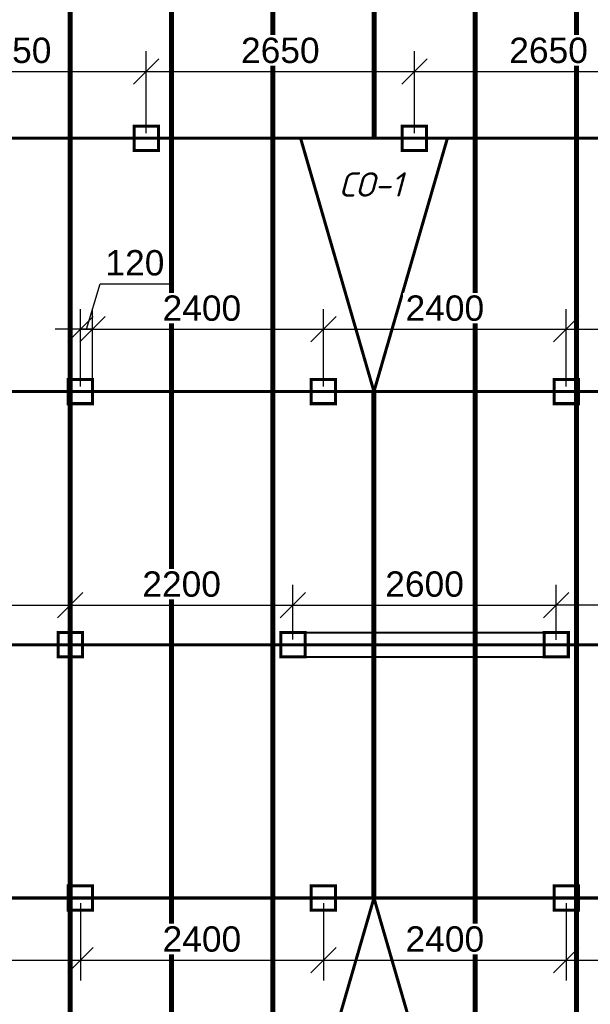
# Model space of a CAD drawing. Header units: millimetres. Extents: x 363306 to 7757304, y 1022887 to 1207196.
# Tile 687 of 1056: x 2369279 to 2374916, y 1074115 to 1083836. Entities that reach past the tile are written whole.
import ezdxf

# ---------------------------------------------------------------- set-up
doc = ezdxf.new("R2010")
doc.units = ezdxf.units.MM
doc.linetypes.add('ACAD_ISO03W100', pattern=[30, 12, -18])
doc.layers.add('0 @ 100', color=7, linetype='Continuous')
doc.layers.add('A3 pdf uchun', color=7, linetype='Continuous')
doc.layers.add('3 Стойка 150x150', color=94, linetype='Continuous', lineweight=30)
doc.styles.add('Arial Gyr', font='arial.ttf')
doc.styles.get("Standard").update_dxf_attribs({"font": 'isocpeui.ttf'})
doc.styles.add('ViTEXT', font='isocpeur.TTF')
doc.styles.add('ГОСТ 2.304', font='isocpeui.ttf')
doc.dimstyles.new('9580548', dxfattribs={"dimtxt": 250, "dimasz": 250, "dimexe": 200, "dimexo": 50, "dimgap": 80, "dimtad": 1, "dimtxsty": 'Arial Gyr', "dimblk": 'OBLIQUE', "dimcen": 2.5, "dimadec": 0, "dimazin": 0, "dimtfac": 1, "dimtmove": 0, "dimatfit": 1, "dimldrblk": 'OBLIQUE', "dimfxl": 0, "dimarcsym": 0})

# ---------------------------------------------------------------- blocks, each defined once
blk = doc.blocks.new('_Oblique')
at = {"color": 0, "linetype": 'ByBlock', "lineweight": -2}
blk.add_line((-0.5, -0.5), (0.5, 0.5), dxfattribs=at)
blk = doc.blocks.new('*D2072')
at = {"color": 0, "lineweight": -2, "ltscale": 0.05, "transparency": 16777216}
for p, q in [((2371978.8, 1077716), (2371978.8, 1078254.7)), ((2374578.8, 1077714.7), (2374578.8, 1078254.7)), ((2371978.8, 1078054.7), (2374578.8, 1078054.7))]:
    blk.add_line(p, q, dxfattribs=at)
at = {"layer": 'Defpoints', "color": 0, "lineweight": 30, "ltscale": 0.05, "transparency": 16777216}
for p in [(2374578.8, 1078054.7), (2371978.8, 1077666), (2374578.8, 1077664.7)]:
    blk.add_point(p, dxfattribs=at)
at = {"color": 0, "lineweight": -2, "ltscale": 0.05, "transparency": 16777216, "xscale": 250, "yscale": 250, "zscale": 250, "rotation": 180}
blk.add_blockref('_Oblique', (2371978.8, 1078054.7), dxfattribs=at)
at = {"color": 0, "lineweight": -2, "ltscale": 0.05, "transparency": 16777216, "xscale": 250, "yscale": 250, "zscale": 250}
blk.add_blockref('_Oblique', (2374578.8, 1078054.7), dxfattribs=at)
at = {"color": 0, "lineweight": 0, "ltscale": 0.05, "transparency": 16777216, "insert": (2373278.8, 1078262.3), "char_height": 250, "attachment_point": 5, "style": 'Arial Gyr', "bg_fill": 3, "box_fill_scale": 1.1, "bg_fill_color": 256, "bg_fill_true_color": 13158600, "bg_fill_transparency": 0}
blk.add_mtext('2600', dxfattribs=at)
blk = doc.blocks.new('*D2278')
at = {"color": 0, "lineweight": -2, "ltscale": 0.05, "transparency": 16777216}
for p, q in [((2367578.8, 1077714.7), (2367578.8, 1078254.7)), ((2369778.8, 1077716), (2369778.8, 1078254.7)), ((2367578.8, 1078054.7), (2369778.8, 1078054.7))]:
    blk.add_line(p, q, dxfattribs=at)
at = {"layer": 'Defpoints', "color": 0, "lineweight": 30, "ltscale": 0.05, "transparency": 16777216}
for p in [(2369778.8, 1078054.7), (2367578.8, 1077664.7), (2369778.8, 1077666)]:
    blk.add_point(p, dxfattribs=at)
at = {"color": 0, "lineweight": -2, "ltscale": 0.05, "transparency": 16777216, "xscale": 250, "yscale": 250, "zscale": 250, "rotation": 180}
blk.add_blockref('_Oblique', (2367578.8, 1078054.7), dxfattribs=at)
at = {"color": 0, "lineweight": -2, "ltscale": 0.05, "transparency": 16777216, "xscale": 250, "yscale": 250, "zscale": 250}
blk.add_blockref('_Oblique', (2369778.8, 1078054.7), dxfattribs=at)
at = {"color": 0, "lineweight": 0, "ltscale": 0.05, "transparency": 16777216, "insert": (2368678.8, 1078262.3), "char_height": 250, "attachment_point": 5, "style": 'Arial Gyr', "bg_fill": 3, "box_fill_scale": 1.1, "bg_fill_color": 256, "bg_fill_true_color": 13158600, "bg_fill_transparency": 0}
blk.add_mtext('2200', dxfattribs=at)
blk = doc.blocks.new('*D2073')
at = {"color": 0, "lineweight": -2, "ltscale": 0.05, "transparency": 16777216}
for p, q in [((2369778.8, 1077714.7), (2369778.8, 1078254.7)), ((2371978.8, 1077716), (2371978.8, 1078254.7)), ((2369778.8, 1078054.7), (2371978.8, 1078054.7))]:
    blk.add_line(p, q, dxfattribs=at)
at = {"layer": 'Defpoints', "color": 0, "lineweight": 30, "ltscale": 0.05, "transparency": 16777216}
for p in [(2371978.8, 1078054.7), (2369778.8, 1077664.7), (2371978.8, 1077666)]:
    blk.add_point(p, dxfattribs=at)
at = {"color": 0, "lineweight": -2, "ltscale": 0.05, "transparency": 16777216, "xscale": 250, "yscale": 250, "zscale": 250, "rotation": 180}
blk.add_blockref('_Oblique', (2369778.8, 1078054.7), dxfattribs=at)
at = {"color": 0, "lineweight": -2, "ltscale": 0.05, "transparency": 16777216, "xscale": 250, "yscale": 250, "zscale": 250}
blk.add_blockref('_Oblique', (2371978.8, 1078054.7), dxfattribs=at)
at = {"color": 0, "lineweight": 0, "ltscale": 0.05, "transparency": 16777216, "insert": (2370878.8, 1078262.3), "char_height": 250, "attachment_point": 5, "style": 'Arial Gyr', "bg_fill": 3, "box_fill_scale": 1.1, "bg_fill_color": 256, "bg_fill_true_color": 13158600, "bg_fill_transparency": 0}
blk.add_mtext('2200', dxfattribs=at)
blk = doc.blocks.new('*D2075')
at = {"color": 0, "lineweight": -2, "ltscale": 0.05, "transparency": 16777216}
for p, q in [((2374578.8, 1077716), (2374578.8, 1078254.7)), ((2376778.8, 1077714.7), (2376778.8, 1078254.7)), ((2376778.8, 1078054.7), (2374578.8, 1078054.7))]:
    blk.add_line(p, q, dxfattribs=at)
at = {"layer": 'Defpoints', "color": 0, "lineweight": 30, "ltscale": 0.05, "transparency": 16777216}
for p in [(2374578.8, 1078054.7), (2374578.8, 1077666), (2376778.8, 1077664.7)]:
    blk.add_point(p, dxfattribs=at)
at = {"color": 0, "lineweight": -2, "ltscale": 0.05, "transparency": 16777216, "xscale": 250, "yscale": 250, "zscale": 250, "rotation": 180}
blk.add_blockref('_Oblique', (2374578.8, 1078054.7), dxfattribs=at)
at = {"color": 0, "lineweight": -2, "ltscale": 0.05, "transparency": 16777216, "xscale": 250, "yscale": 250, "zscale": 250}
blk.add_blockref('_Oblique', (2376778.8, 1078054.7), dxfattribs=at)
at = {"color": 0, "lineweight": 0, "ltscale": 0.05, "transparency": 16777216, "insert": (2375678.8, 1078262.3), "char_height": 250, "attachment_point": 5, "style": 'Arial Gyr', "bg_fill": 3, "box_fill_scale": 1.1, "bg_fill_color": 256, "bg_fill_true_color": 13158600, "bg_fill_transparency": 0}
blk.add_mtext('2200', dxfattribs=at)
blk = doc.blocks.new('*D2078')
at = {"color": 0, "lineweight": -2, "ltscale": 0.05, "transparency": 16777216}
for p, q in [((2367878.8, 1082714.7), (2367878.8, 1083523.6)), ((2370528.8, 1082714.7), (2370528.8, 1083523.6)), ((2367878.8, 1083323.6), (2370528.8, 1083323.6))]:
    blk.add_line(p, q, dxfattribs=at)
at = {"layer": 'Defpoints', "color": 0, "lineweight": 30, "ltscale": 0.05, "transparency": 16777216}
for p in [(2370528.8, 1083323.6), (2367878.8, 1082664.7), (2370528.8, 1082664.7)]:
    blk.add_point(p, dxfattribs=at)
at = {"color": 0, "lineweight": -2, "ltscale": 0.05, "transparency": 16777216, "xscale": 250, "yscale": 250, "zscale": 250, "rotation": 180}
blk.add_blockref('_Oblique', (2367878.8, 1083323.6), dxfattribs=at)
at = {"color": 0, "lineweight": -2, "ltscale": 0.05, "transparency": 16777216, "xscale": 250, "yscale": 250, "zscale": 250}
blk.add_blockref('_Oblique', (2370528.8, 1083323.6), dxfattribs=at)
at = {"color": 0, "lineweight": 0, "ltscale": 0.05, "transparency": 16777216, "insert": (2369203.8, 1083531.2), "char_height": 250, "attachment_point": 5, "style": 'Arial Gyr', "bg_fill": 3, "box_fill_scale": 1.1, "bg_fill_color": 256, "bg_fill_true_color": 13158600, "bg_fill_transparency": 0}
blk.add_mtext('2650', dxfattribs=at)
blk = doc.blocks.new('*D2079')
at = {"color": 0, "lineweight": -2, "ltscale": 0.05, "transparency": 16777216}
for p, q in [((2370528.8, 1082714.7), (2370528.8, 1083523.6)), ((2373178.8, 1082714.7), (2373178.8, 1083523.6)), ((2370528.8, 1083323.6), (2373178.8, 1083323.6))]:
    blk.add_line(p, q, dxfattribs=at)
at = {"layer": 'Defpoints', "color": 0, "lineweight": 30, "ltscale": 0.05, "transparency": 16777216}
for p in [(2373178.8, 1083323.6), (2370528.8, 1082664.7), (2373178.8, 1082664.7)]:
    blk.add_point(p, dxfattribs=at)
at = {"color": 0, "lineweight": -2, "ltscale": 0.05, "transparency": 16777216, "xscale": 250, "yscale": 250, "zscale": 250, "rotation": 180}
blk.add_blockref('_Oblique', (2370528.8, 1083323.6), dxfattribs=at)
at = {"color": 0, "lineweight": -2, "ltscale": 0.05, "transparency": 16777216, "xscale": 250, "yscale": 250, "zscale": 250}
blk.add_blockref('_Oblique', (2373178.8, 1083323.6), dxfattribs=at)
at = {"color": 0, "lineweight": 0, "ltscale": 0.05, "transparency": 16777216, "insert": (2371853.8, 1083531.2), "char_height": 250, "attachment_point": 5, "style": 'Arial Gyr', "bg_fill": 3, "box_fill_scale": 1.1, "bg_fill_color": 256, "bg_fill_true_color": 13158600, "bg_fill_transparency": 0}
blk.add_mtext('2650', dxfattribs=at)
blk = doc.blocks.new('*D2080')
at = {"color": 0, "lineweight": -2, "ltscale": 0.05, "transparency": 16777216}
for p, q in [((2373178.8, 1082714.7), (2373178.8, 1083523.6)), ((2375828.8, 1082714.7), (2375828.8, 1083523.6)), ((2373178.8, 1083323.6), (2375828.8, 1083323.6))]:
    blk.add_line(p, q, dxfattribs=at)
at = {"layer": 'Defpoints', "color": 0, "lineweight": 30, "ltscale": 0.05, "transparency": 16777216}
for p in [(2375828.8, 1083323.6), (2373178.8, 1082664.7), (2375828.8, 1082664.7)]:
    blk.add_point(p, dxfattribs=at)
at = {"color": 0, "lineweight": -2, "ltscale": 0.05, "transparency": 16777216, "xscale": 250, "yscale": 250, "zscale": 250, "rotation": 180}
blk.add_blockref('_Oblique', (2373178.8, 1083323.6), dxfattribs=at)
at = {"color": 0, "lineweight": -2, "ltscale": 0.05, "transparency": 16777216, "xscale": 250, "yscale": 250, "zscale": 250}
blk.add_blockref('_Oblique', (2375828.8, 1083323.6), dxfattribs=at)
at = {"color": 0, "lineweight": 0, "ltscale": 0.05, "transparency": 16777216, "insert": (2374503.8, 1083531.2), "char_height": 250, "attachment_point": 5, "style": 'Arial Gyr', "bg_fill": 3, "box_fill_scale": 1.1, "bg_fill_color": 256, "bg_fill_true_color": 13158600, "bg_fill_transparency": 0}
blk.add_mtext('2650', dxfattribs=at)
blk = doc.blocks.new('*D2282')
at = {"color": 0, "lineweight": -2, "ltscale": 0.05, "transparency": 16777216}
for p, q in [((2369938.8, 1080778.9), (2370073.1, 1081226.5)), ((2370073.1, 1081226.5), (2370761.1, 1081226.5)), ((2369878.8, 1080214.7), (2369878.8, 1080978.9)), ((2369998.8, 1080214.7), (2369998.8, 1080978.9)), ((2369878.8, 1080778.9), (2369628.8, 1080778.9)), ((2369998.8, 1080778.9), (2369878.8, 1080778.9)), ((2369998.8, 1080778.9), (2369878.8, 1080778.9)), ((2369998.8, 1080778.9), (2370248.8, 1080778.9))]:
    blk.add_line(p, q, dxfattribs=at)
at = {"layer": 'Defpoints', "color": 0, "lineweight": 30, "ltscale": 0.05, "transparency": 16777216}
for p in [(2369878.8, 1080778.9), (2369878.8, 1080164.7), (2369998.8, 1080164.7)]:
    blk.add_point(p, dxfattribs=at)
at = {"color": 0, "lineweight": -2, "ltscale": 0.05, "transparency": 16777216, "xscale": 250, "yscale": 250, "zscale": 250}
blk.add_blockref('_Oblique', (2369878.8, 1080778.9), dxfattribs=at)
at = {"color": 0, "lineweight": -2, "ltscale": 0.05, "transparency": 16777216, "xscale": 250, "yscale": 250, "zscale": 250, "rotation": 180}
blk.add_blockref('_Oblique', (2369998.8, 1080778.9), dxfattribs=at)
at = {"color": 0, "lineweight": 0, "ltscale": 0.05, "transparency": 16777216, "insert": (2370417.1, 1081434.2), "char_height": 250, "attachment_point": 5, "style": 'Arial Gyr', "bg_fill": 3, "box_fill_scale": 1.1, "bg_fill_color": 256, "bg_fill_true_color": 13158600, "bg_fill_transparency": 0}
blk.add_mtext('120', dxfattribs=at)
blk = doc.blocks.new('*D2283')
at = {"color": 0, "lineweight": -2, "ltscale": 0.05, "transparency": 16777216}
for p, q in [((2369878.8, 1080214.7), (2369878.8, 1080978.9)), ((2372278.8, 1080214.7), (2372278.8, 1080978.9)), ((2369878.8, 1080778.9), (2372278.8, 1080778.9))]:
    blk.add_line(p, q, dxfattribs=at)
at = {"layer": 'Defpoints', "color": 0, "lineweight": 30, "ltscale": 0.05, "transparency": 16777216}
for p in [(2372278.8, 1080778.9), (2369878.8, 1080164.7), (2372278.8, 1080164.7)]:
    blk.add_point(p, dxfattribs=at)
at = {"color": 0, "lineweight": -2, "ltscale": 0.05, "transparency": 16777216, "xscale": 250, "yscale": 250, "zscale": 250, "rotation": 180}
blk.add_blockref('_Oblique', (2369878.8, 1080778.9), dxfattribs=at)
at = {"color": 0, "lineweight": -2, "ltscale": 0.05, "transparency": 16777216, "xscale": 250, "yscale": 250, "zscale": 250}
blk.add_blockref('_Oblique', (2372278.8, 1080778.9), dxfattribs=at)
at = {"color": 0, "lineweight": 0, "ltscale": 0.05, "transparency": 16777216, "insert": (2371078.8, 1080986.5), "char_height": 250, "attachment_point": 5, "style": 'Arial Gyr', "bg_fill": 3, "box_fill_scale": 1.1, "bg_fill_color": 256, "bg_fill_true_color": 13158600, "bg_fill_transparency": 0}
blk.add_mtext('2400', dxfattribs=at)
blk = doc.blocks.new('*D2284')
at = {"color": 0, "lineweight": -2, "ltscale": 0.05, "transparency": 16777216}
for p, q in [((2372278.8, 1080214.7), (2372278.8, 1080978.9)), ((2374678.8, 1080214.7), (2374678.8, 1080978.9)), ((2372278.8, 1080778.9), (2374678.8, 1080778.9))]:
    blk.add_line(p, q, dxfattribs=at)
at = {"layer": 'Defpoints', "color": 0, "lineweight": 30, "ltscale": 0.05, "transparency": 16777216}
for p in [(2374678.8, 1080778.9), (2372278.8, 1080164.7), (2374678.8, 1080164.7)]:
    blk.add_point(p, dxfattribs=at)
at = {"color": 0, "lineweight": -2, "ltscale": 0.05, "transparency": 16777216, "xscale": 250, "yscale": 250, "zscale": 250, "rotation": 180}
blk.add_blockref('_Oblique', (2372278.8, 1080778.9), dxfattribs=at)
at = {"color": 0, "lineweight": -2, "ltscale": 0.05, "transparency": 16777216, "xscale": 250, "yscale": 250, "zscale": 250}
blk.add_blockref('_Oblique', (2374678.8, 1080778.9), dxfattribs=at)
at = {"color": 0, "lineweight": 0, "ltscale": 0.05, "transparency": 16777216, "insert": (2373478.8, 1080986.5), "char_height": 250, "attachment_point": 5, "style": 'Arial Gyr', "bg_fill": 3, "box_fill_scale": 1.1, "bg_fill_color": 256, "bg_fill_true_color": 13158600, "bg_fill_transparency": 0}
blk.add_mtext('2400', dxfattribs=at)
blk = doc.blocks.new('*D2285')
at = {"color": 0, "lineweight": -2, "ltscale": 0.05, "transparency": 16777216}
for p, q in [((2374678.8, 1080214.7), (2374678.8, 1080978.9)), ((2377078.8, 1080214.7), (2377078.8, 1080978.9)), ((2374678.8, 1080778.9), (2377078.8, 1080778.9))]:
    blk.add_line(p, q, dxfattribs=at)
at = {"layer": 'Defpoints', "color": 0, "lineweight": 30, "ltscale": 0.05, "transparency": 16777216}
for p in [(2377078.8, 1080778.9), (2374678.8, 1080164.7), (2377078.8, 1080164.7)]:
    blk.add_point(p, dxfattribs=at)
at = {"color": 0, "lineweight": -2, "ltscale": 0.05, "transparency": 16777216, "xscale": 250, "yscale": 250, "zscale": 250, "rotation": 180}
blk.add_blockref('_Oblique', (2374678.8, 1080778.9), dxfattribs=at)
at = {"color": 0, "lineweight": -2, "ltscale": 0.05, "transparency": 16777216, "xscale": 250, "yscale": 250, "zscale": 250}
blk.add_blockref('_Oblique', (2377078.8, 1080778.9), dxfattribs=at)
at = {"color": 0, "lineweight": 0, "ltscale": 0.05, "transparency": 16777216, "insert": (2375878.8, 1080986.5), "char_height": 250, "attachment_point": 5, "style": 'Arial Gyr', "bg_fill": 3, "box_fill_scale": 1.1, "bg_fill_color": 256, "bg_fill_true_color": 13158600, "bg_fill_transparency": 0}
blk.add_mtext('2400', dxfattribs=at)
blk = doc.blocks.new('*D2289')
at = {"color": 0, "lineweight": -2, "ltscale": 0.05, "transparency": 16777216}
for p, q in [((2367478.8, 1075114.7), (2367478.8, 1074350.4)), ((2369878.8, 1075114.7), (2369878.8, 1074350.4)), ((2367478.8, 1074550.4), (2369878.8, 1074550.4))]:
    blk.add_line(p, q, dxfattribs=at)
at = {"layer": 'Defpoints', "color": 0, "lineweight": 30, "ltscale": 0.05, "transparency": 16777216}
for p in [(2367478.8, 1075164.7), (2369878.8, 1075164.7), (2369878.8, 1074550.4)]:
    blk.add_point(p, dxfattribs=at)
at = {"color": 0, "lineweight": -2, "ltscale": 0.05, "transparency": 16777216, "xscale": 250, "yscale": 250, "zscale": 250, "rotation": 180}
blk.add_blockref('_Oblique', (2367478.8, 1074550.4), dxfattribs=at)
at = {"color": 0, "lineweight": -2, "ltscale": 0.05, "transparency": 16777216, "xscale": 250, "yscale": 250, "zscale": 250}
blk.add_blockref('_Oblique', (2369878.8, 1074550.4), dxfattribs=at)
at = {"color": 0, "lineweight": 0, "ltscale": 0.05, "transparency": 16777216, "insert": (2368678.8, 1074758.1), "char_height": 250, "attachment_point": 5, "style": 'Arial Gyr', "bg_fill": 3, "box_fill_scale": 1.1, "bg_fill_color": 256, "bg_fill_true_color": 13158600, "bg_fill_transparency": 0}
blk.add_mtext('2400', dxfattribs=at)
blk = doc.blocks.new('*D2290')
at = {"color": 0, "lineweight": -2, "ltscale": 0.05, "transparency": 16777216}
for p, q in [((2369878.8, 1075114.7), (2369878.8, 1074350.4)), ((2372278.8, 1075114.7), (2372278.8, 1074350.4)), ((2369878.8, 1074550.4), (2372278.8, 1074550.4))]:
    blk.add_line(p, q, dxfattribs=at)
at = {"layer": 'Defpoints', "color": 0, "lineweight": 30, "ltscale": 0.05, "transparency": 16777216}
for p in [(2369878.8, 1075164.7), (2372278.8, 1075164.7), (2372278.8, 1074550.4)]:
    blk.add_point(p, dxfattribs=at)
at = {"color": 0, "lineweight": -2, "ltscale": 0.05, "transparency": 16777216, "xscale": 250, "yscale": 250, "zscale": 250, "rotation": 180}
blk.add_blockref('_Oblique', (2369878.8, 1074550.4), dxfattribs=at)
at = {"color": 0, "lineweight": -2, "ltscale": 0.05, "transparency": 16777216, "xscale": 250, "yscale": 250, "zscale": 250}
blk.add_blockref('_Oblique', (2372278.8, 1074550.4), dxfattribs=at)
at = {"color": 0, "lineweight": 0, "ltscale": 0.05, "transparency": 16777216, "insert": (2371078.8, 1074758.1), "char_height": 250, "attachment_point": 5, "style": 'Arial Gyr', "bg_fill": 3, "box_fill_scale": 1.1, "bg_fill_color": 256, "bg_fill_true_color": 13158600, "bg_fill_transparency": 0}
blk.add_mtext('2400', dxfattribs=at)
blk = doc.blocks.new('*D2291')
at = {"color": 0, "lineweight": -2, "ltscale": 0.05, "transparency": 16777216}
for p, q in [((2372278.8, 1075114.7), (2372278.8, 1074350.4)), ((2374678.8, 1075114.7), (2374678.8, 1074350.4)), ((2372278.8, 1074550.4), (2374678.8, 1074550.4))]:
    blk.add_line(p, q, dxfattribs=at)
at = {"layer": 'Defpoints', "color": 0, "lineweight": 30, "ltscale": 0.05, "transparency": 16777216}
for p in [(2372278.8, 1075164.7), (2374678.8, 1075164.7), (2374678.8, 1074550.4)]:
    blk.add_point(p, dxfattribs=at)
at = {"color": 0, "lineweight": -2, "ltscale": 0.05, "transparency": 16777216, "xscale": 250, "yscale": 250, "zscale": 250, "rotation": 180}
blk.add_blockref('_Oblique', (2372278.8, 1074550.4), dxfattribs=at)
at = {"color": 0, "lineweight": -2, "ltscale": 0.05, "transparency": 16777216, "xscale": 250, "yscale": 250, "zscale": 250}
blk.add_blockref('_Oblique', (2374678.8, 1074550.4), dxfattribs=at)
at = {"color": 0, "lineweight": 0, "ltscale": 0.05, "transparency": 16777216, "insert": (2373478.8, 1074758.1), "char_height": 250, "attachment_point": 5, "style": 'Arial Gyr', "bg_fill": 3, "box_fill_scale": 1.1, "bg_fill_color": 256, "bg_fill_true_color": 13158600, "bg_fill_transparency": 0}
blk.add_mtext('2400', dxfattribs=at)
blk = doc.blocks.new('*D2292')
at = {"color": 0, "lineweight": -2, "ltscale": 0.05, "transparency": 16777216}
for p, q in [((2374678.8, 1075114.7), (2374678.8, 1074350.4)), ((2377078.8, 1075114.7), (2377078.8, 1074350.4)), ((2374678.8, 1074550.4), (2377078.8, 1074550.4))]:
    blk.add_line(p, q, dxfattribs=at)
at = {"layer": 'Defpoints', "color": 0, "lineweight": 30, "ltscale": 0.05, "transparency": 16777216}
for p in [(2374678.8, 1075164.7), (2377078.8, 1075164.7), (2377078.8, 1074550.4)]:
    blk.add_point(p, dxfattribs=at)
at = {"color": 0, "lineweight": -2, "ltscale": 0.05, "transparency": 16777216, "xscale": 250, "yscale": 250, "zscale": 250, "rotation": 180}
blk.add_blockref('_Oblique', (2374678.8, 1074550.4), dxfattribs=at)
at = {"color": 0, "lineweight": -2, "ltscale": 0.05, "transparency": 16777216, "xscale": 250, "yscale": 250, "zscale": 250}
blk.add_blockref('_Oblique', (2377078.8, 1074550.4), dxfattribs=at)
at = {"color": 0, "lineweight": 0, "ltscale": 0.05, "transparency": 16777216, "insert": (2375878.8, 1074758.1), "char_height": 250, "attachment_point": 5, "style": 'Arial Gyr', "bg_fill": 3, "box_fill_scale": 1.1, "bg_fill_color": 256, "bg_fill_true_color": 13158600, "bg_fill_transparency": 0}
blk.add_mtext('2400', dxfattribs=at)

msp = doc.modelspace()

# ---------------------------------------------------------------- linework, layer by layer
at = {"color": 116, "lineweight": 0, "true_color": 0x136734, "const_width": 50, "elevation": 0}
for points in [[(2369778.794, 1077664.671), (2369778.794, 1086264.671)], [(2370778.794, 1077664.671), (2370778.794, 1086264.671)], [(2371778.794, 1077664.671), (2371778.794, 1086264.671)], [(2372780.097, 1082664.671), (2372778.676, 1086264.671)], [(2373778.794, 1077664.671), (2373778.794, 1086264.671)], [(2374778.913, 1077664.671), (2374778.913, 1086264.671)], [(2372778.794, 1077664.671), (2372778.794, 1080164.671)], [(2369778.794, 1077664.671), (2369778.794, 1069064.671)], [(2370778.794, 1077664.671), (2370778.794, 1069064.671)], [(2371778.794, 1077664.671), (2371778.794, 1069064.671)], [(2372778.794, 1077664.671), (2372778.794, 1075164.671)], [(2373778.794, 1077664.671), (2373778.794, 1069064.671)], [(2374778.913, 1077664.671), (2374778.913, 1069064.671)]]:
    msp.add_lwpolyline(points, dxfattribs=at)
at = {"color": 18, "lineweight": 0, "true_color": 0x000000, "const_width": 30, "elevation": 0}
for points in [[(2362578.794, 1072664.671), (2383978.794, 1072664.671), (2383978.794, 1082664.671), (2362578.794, 1082664.671)], [(2365078.794, 1075164.671), (2381478.794, 1075164.671), (2381478.794, 1080164.671), (2365078.794, 1080164.671)]]:
    msp.add_lwpolyline(points, close=True, dxfattribs=at)
at = {"color": 177, "lineweight": 0, "true_color": 0x293189, "const_width": 30, "elevation": 0}
for points in [[(2372778.794, 1080164.671), (2372054.132, 1082664.671), (2373504.132, 1082664.671), (2372778.794, 1080164.671)], [(2372778.794, 1075164.671), (2372054.132, 1072664.671), (2373504.132, 1072664.671), (2372778.794, 1075164.671)]]:
    msp.add_lwpolyline(points, dxfattribs=at)
at = {"color": 18, "lineweight": 0, "true_color": 0x000000, "const_width": 30, "elevation": 0}
msp.add_lwpolyline([(2378978.794, 1077664.671), (2367578.794, 1077664.671)], dxfattribs=at)
at = {"layer": '3 Стойка 150x150', "color": 244, "lineweight": 35, "true_color": 0x991b1e, "const_width": 30, "elevation": 0}
for points in [[(2370408.794, 1082784.671), (2370648.794, 1082784.671), (2370648.794, 1082544.671), (2370408.794, 1082544.671)], [(2373058.794, 1082784.671), (2373298.794, 1082784.671), (2373298.794, 1082544.671), (2373058.794, 1082544.671)], [(2369758.794, 1080284.671), (2369998.794, 1080284.671), (2369998.794, 1080044.671), (2369758.794, 1080044.671)], [(2372158.794, 1080284.671), (2372398.794, 1080284.671), (2372398.794, 1080044.671), (2372158.794, 1080044.671)], [(2374558.794, 1080284.671), (2374798.794, 1080284.671), (2374798.794, 1080044.671), (2374558.794, 1080044.671)], [(2371858.794, 1077784.671), (2372098.794, 1077784.671), (2372098.794, 1077544.671), (2371858.794, 1077544.671)], [(2374458.794, 1077784.671), (2374698.794, 1077784.671), (2374698.794, 1077544.671), (2374458.794, 1077544.671)], [(2369758.794, 1075044.671), (2369998.794, 1075044.671), (2369998.794, 1075284.671), (2369758.794, 1075284.671)], [(2372158.794, 1075044.671), (2372398.794, 1075044.671), (2372398.794, 1075284.671), (2372158.794, 1075284.671)], [(2374558.794, 1075044.671), (2374798.794, 1075044.671), (2374798.794, 1075284.671), (2374558.794, 1075284.671)]]:
    msp.add_lwpolyline(points, close=True, dxfattribs=at)
at = {"layer": '3 Стойка 150x150', "color": 219, "linetype": 'ACAD_ISO03W100', "lineweight": 0, "ltscale": 10, "true_color": 0x642165, "const_width": 20, "elevation": 0}
msp.add_lwpolyline([(2372098.794, 1077544.671), (2374458.794, 1077544.671), (2374458.794, 1077784.671), (2372098.794, 1077784.671)], close=True, dxfattribs=at)

# ---------------------------------------------------------------- texts
at = {"color": 7, "linetype": 'Continuous', "lineweight": -3, "insert": (2337050.522, 1083049.577, 0), "char_height": 250, "width": 12330.66749, "attachment_point": 1, "style": 'ViTEXT'}
msp.add_mtext('{\\fISOCPEUR|b1|i1|c204|p34;\\C256;\\c0;       \\A1;\\H1.17391x;Состав кровли.\\A0;\\P\\pi-511.11,l511.11,t255.555;\\fISOCPEUR|b0|i1|c204|p34;\\H0.92593x;1.^I Металлические профилированные листы с полимерными покрытиями с обеих сторон по деревянным конструкциям (РСТУз 24045-94) Н35-1000-0,50 мм.\\fISOCPEUR|b1|i1|c204|p34;\\P\\pi0,l0,tz;\\fISOCPEUR|b0|i1|c204|p34;2. Цемента песчаное стяжка, толщиной 50мм, (приложения 1, пункт 71, КМК 2.01.04-2018), aрмированная сетка Ø3 АСК ( АБК ) шаг 150 х 150 мм. с устройством дефор. швов с шаг 6,0 х 6,0 м (с заполнением д.ш. герметиком).\\P3. Гидроизоляционная мембрана из профиллированная полиэтиленовая рулонная толщиной 0,45мм -1 слоя.\\P4. Утеплитель - минераловатные плиты рулонные TC 040, толщиной 100мм.\\P5. Полиэтиленовая пленка, толщиной 2 мм.\\P6. Сборная железобетонная плита покрытия - 220 мм}', dxfattribs=at)
at = {"layer": '0 @ 100', "color": 7, "insert": (761996.908, 1075986.433), "char_height": 318.940213, "width": 19697.5359, "attachment_point": 4, "style": 'ГОСТ 2.304'}
msp.add_mtext('\\pi5457.36288;{\\fISOCPEUR|b1|i1|c204|p34;Характеристика участка строительства:\\P\\pi0;\\P}Расчетная зимняя температура воздух 15 °С.\\PСкоростной напор ветра   - 38кг/м2.\\PВес снегового покрова    - 50кг/м2.\\PКлассификация зданий по функциональной пожарной опасности - Ф 4.1 \\PКоэффициент надежности по назначению - 0.95\\P\\P^IПроектом разработано подъёмник для мало мобильных граждан населения грузоподъемностью 250 кг. скоростью 0,25 см/с. Двери шахт подъёмника противопожарные с пределом огнестойкости El 30. Подъёмники оборудованы кабинами габаритами 1500х1500 мм, ширина дверей кабины обеспечивает проезд инвалидной коляски. Для экстренных случаев подъёмник оснащен дополнительным аккумулятором и механическим спуском для безопасного спуска пассажира в нулевую отметку. Так же в дверях подъёмника установлены замки датчики которые открываются с ключевыми картами, чтобы открыть двери подъёмника.\\P^IС внешней и внутренней стороны наружных стен предусмотрено обшивка из аквапанелей толщиной 12,5мм с утеплением из минераловатной ваты на кварцевой основе, А =0,040 Вт/мС, толщиной 100мм. (по теплотехническому расчету). Наружная отделка из органическое стекло.\\P^IПодрядчик обязан предоставить заказчику сертификаты соответствия и пожарной безопасности на фасадную систему и все применяемые в данной системе материалы и изделия.\\PКонструкции, изделия и материалы применены по действующим стандартам, ТУ, сертификатам. На путях эвакуации используются отделочные материалы, соответствующие требованиям п. 5.25 ШНК 2.01.02-04.\\PОтделка стен с внутренней стороны окраска водоэмульсионными красками светлых тонов. Во внутренней и наружной отделке использованы современные отделочные материалы используемые на территории Республики Узбекистан.\\P^IКрыша - скатная из металлических профилированных листов с полимерными покрытиями с обеих сторон толщ.0,55мм по металлическим конструкциям.\\P^IПо периметру наружных стен устраивается бетонная отмостка. Бетон кл.В 7,5 шириной 1000 мм, толщиной 50 мм по гравийному основанию толщиной 100 мм -150 мм.\\P^IВсе строительно-монтажные работы вести согласно указаний соответствующих строительных норм и проекта производства работ (П.П.Р.) на основании ШНК 3.01.01 - 03 и КМК 3.01.02 - 00.', dxfattribs=at)
at = {"layer": 'A3 pdf uchun', "color": 18, "lineweight": 30, "true_color": 0x000000, "insert": (2372434.26, 1082088.489, 0), "char_height": 240, "width": 867.907, "attachment_point": 7}
msp.add_mtext('СО-1', dxfattribs=at)

# ---------------------------------------------------------------- next in the draw order: dimensions: what is measured, and where the dimension line sits
at = {"color": 18, "lineweight": 0, "ltscale": 0.05, "true_color": 0x000000}
for base, p1, p2, override, picture, middle in [((2370528.794, 1083323.594, 0), (2367878.794, 1082664.671, 0), (2370528.794, 1082664.671, 0), {"dimdec": 0, "dimtdec": 0, "dimfxl": 10, "dimtfill": 1, "dimarcsym": 2}, '*D2078', (2369203.794, 1083531.237, 0)), ((2369878.794, 1080778.902, 0), (2369998.794, 1080164.671, 0), (2369878.794, 1080164.671, 0), {"dimdec": 0, "dimtdec": 0, "dimtmove": 1, "dimfxl": 10, "dimtfill": 1, "dimarcsym": 2}, '*D2282', (2370153.087, 1081434.189, 0)), ((2369778.794, 1078054.674, 0), (2367578.794, 1077664.671, 0), (2369778.794, 1077665.974, 0), {"dimdec": 0, "dimtdec": 0, "dimtmove": 1, "dimfxl": 10, "dimtfill": 1, "dimarcsym": 2}, '*D2278', (2368678.794, 1078262.317, 0)), ((2374578.794, 1078054.674, 0), (2371978.794, 1077665.974, 0), (2374578.794, 1077664.671, 0), {"dimdec": 0, "dimtdec": 0, "dimtmove": 1, "dimfxl": 10, "dimtfill": 1, "dimarcsym": 2}, '*D2072', (2373278.794, 1078262.317, 0)), ((2369878.794, 1074550.44, 0), (2367478.794, 1075164.671, 0), (2369878.794, 1075164.671, 0), {"dimdec": 0, "dimtdec": 0, "dimtmove": 1, "dimfxl": 10, "dimtfill": 1, "dimarcsym": 2}, '*D2289', (2368678.794, 1074758.084, 0))]:
    dim = msp.add_linear_dim(base=base, p1=p1, p2=p2, dimstyle='9580548', override=override, dxfattribs=at)
    dim.commit()
    dim.dimension.update_dxf_attribs({"geometry": picture, "text_midpoint": middle})

# ---------------------------------------------------------------- next in the draw order: linework, layer by layer
at = {"layer": '3 Стойка 150x150', "color": 244, "lineweight": 35, "true_color": 0x991b1e, "const_width": 30, "elevation": 0}
msp.add_lwpolyline([(2369658.794, 1077784.671), (2369898.794, 1077784.671), (2369898.794, 1077544.671), (2369658.794, 1077544.671)], close=True, dxfattribs=at)

# ---------------------------------------------------------------- next in the draw order: dimensions: what is measured, and where the dimension line sits
at = {"color": 18, "lineweight": 0, "ltscale": 0.05, "true_color": 0x000000}
for base, p1, p2, override, picture, middle in [((2373178.794, 1083323.594, 0), (2370528.794, 1082664.671, 0), (2373178.794, 1082664.671, 0), {"dimdec": 0, "dimtdec": 0, "dimfxl": 10, "dimtfill": 1, "dimarcsym": 2}, '*D2079', (2371853.794, 1083531.237, 0)), ((2372278.794, 1080778.902, 0), (2369878.794, 1080164.671, 0), (2372278.794, 1080164.671, 0), {"dimdec": 0, "dimtdec": 0, "dimtmove": 1, "dimfxl": 10, "dimtfill": 1, "dimarcsym": 2}, '*D2283', (2371078.794, 1080986.545, 0)), ((2372278.794, 1074550.44, 0), (2369878.794, 1075164.671, 0), (2372278.794, 1075164.671, 0), {"dimdec": 0, "dimtdec": 0, "dimtmove": 1, "dimfxl": 10, "dimtfill": 1, "dimarcsym": 2}, '*D2290', (2371078.794, 1074758.084, 0))]:
    dim = msp.add_linear_dim(base=base, p1=p1, p2=p2, dimstyle='9580548', override=override, dxfattribs=at)
    dim.commit()
    dim.dimension.update_dxf_attribs({"geometry": picture, "text_midpoint": middle})
dim = msp.add_linear_dim(base=(2374578.794, 1078054.674, 0), p1=(2376778.794, 1077664.671, 0), p2=(2374578.794, 1077665.974, 0), angle=180, dimstyle='9580548', override={"dimdec": 0, "dimtdec": 0, "dimtmove": 1, "dimfxl": 10, "dimtfill": 1, "dimarcsym": 2}, dxfattribs=at)
dim.commit()
dim.dimension.update_dxf_attribs({"geometry": '*D2075', "text_midpoint": (2375678.794, 1078262.317, 0)})

# ---------------------------------------------------------------- next in the draw order: dimensions: what is measured, and where the dimension line sits
for base, p1, p2, override, picture, middle in [((2375828.794, 1083323.594, 0), (2373178.794, 1082664.671, 0), (2375828.794, 1082664.671, 0), {"dimdec": 0, "dimtdec": 0, "dimfxl": 10, "dimtfill": 1, "dimarcsym": 2}, '*D2080', (2374503.794, 1083531.237, 0)), ((2374678.794, 1080778.902, 0), (2372278.794, 1080164.671, 0), (2374678.794, 1080164.671, 0), {"dimdec": 0, "dimtdec": 0, "dimtmove": 1, "dimfxl": 10, "dimtfill": 1, "dimarcsym": 2}, '*D2284', (2373478.794, 1080986.545, 0)), ((2371978.794, 1078054.674, 0), (2369778.794, 1077664.671, 0), (2371978.794, 1077665.974, 0), {"dimdec": 0, "dimtdec": 0, "dimtmove": 1, "dimfxl": 10, "dimtfill": 1, "dimarcsym": 2}, '*D2073', (2370878.794, 1078262.317, 0)), ((2374678.794, 1074550.44, 0), (2372278.794, 1075164.671, 0), (2374678.794, 1075164.671, 0), {"dimdec": 0, "dimtdec": 0, "dimtmove": 1, "dimfxl": 10, "dimtfill": 1, "dimarcsym": 2}, '*D2291', (2373478.794, 1074758.084, 0))]:
    dim = msp.add_linear_dim(base=base, p1=p1, p2=p2, dimstyle='9580548', override=override, dxfattribs=at)
    dim.commit()
    dim.dimension.update_dxf_attribs({"geometry": picture, "text_midpoint": middle})

# ---------------------------------------------------------------- next in the draw order: dimensions: what is measured, and where the dimension line sits
for base, p1, p2, picture, middle in [((2377078.794, 1080778.902, 0), (2374678.794, 1080164.671, 0), (2377078.794, 1080164.671, 0), '*D2285', (2375878.794, 1080986.545, 0)), ((2377078.794, 1074550.44, 0), (2374678.794, 1075164.671, 0), (2377078.794, 1075164.671, 0), '*D2292', (2375878.794, 1074758.084, 0))]:
    dim = msp.add_linear_dim(base=base, p1=p1, p2=p2, dimstyle='9580548', override={"dimdec": 0, "dimtdec": 0, "dimtmove": 1, "dimfxl": 10, "dimtfill": 1, "dimarcsym": 2}, dxfattribs=at)
    dim.commit()
    dim.dimension.update_dxf_attribs({"geometry": picture, "text_midpoint": middle})

doc.saveas('drawing.dxf')
